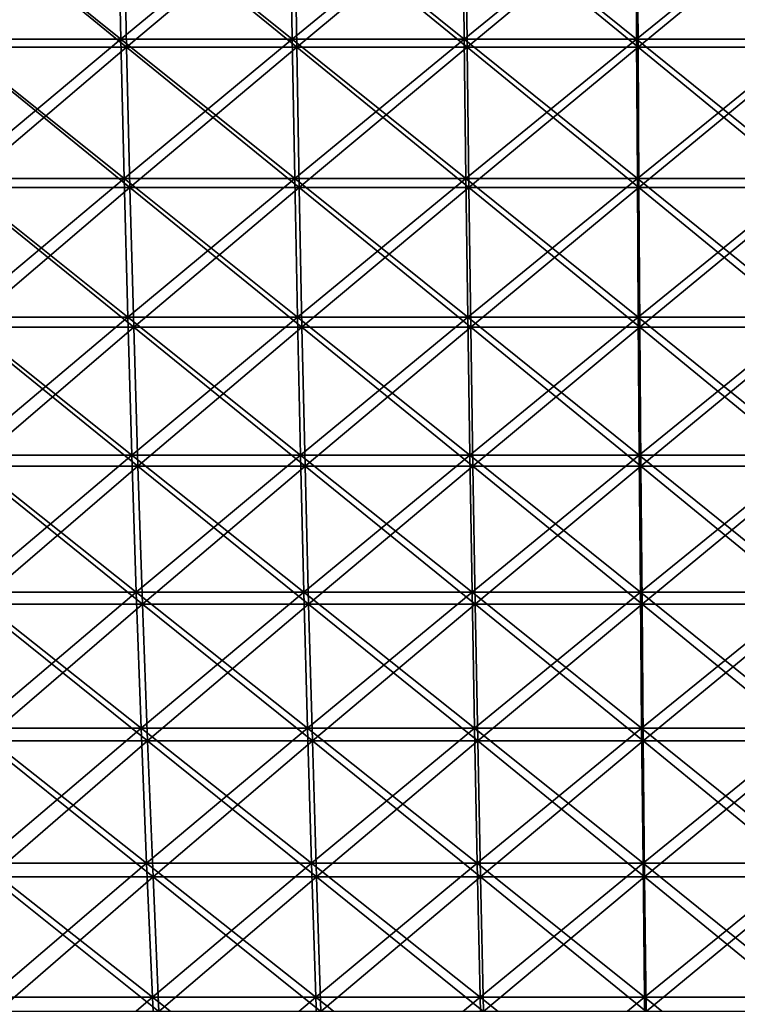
# Model space of a CAD drawing. Header units: millimetres. Extents: x -250 to 250, y 3898 to 4150.
# Tile 501 of 558: x -35 to -3, y 4064 to 4107. Entities that reach past the tile are written whole.
import ezdxf

# ---------------------------------------------------------------- set-up
doc = ezdxf.new("R2010")
doc.units = ezdxf.units.MM
doc.header["$LTSCALE"] = 5.599365
for name, color, linetype in [('2', 7, 'CONTINUOUS'), ('3', 7, 'CONTINUOUS'), ('4', 7, 'CONTINUOUS'), ('5', 7, 'CONTINUOUS')]:
    doc.layers.add(name, color=color, linetype=linetype)

msp = doc.modelspace()

# ---------------------------------------------------------------- linework, layer by layer
at = {"layer": '2', "color": 251, "linetype": 'Continuous', "true_color": 0x504f50}
for points in [[(-30.379, 4112.734, -245.333), (-37.765, 4106.581, -243.287), (-37.919, 4112.734, -244.281), (-30.379, 4112.734, -245.333)], [(-30.255, 4106.581, -244.335), (-37.765, 4106.581, -243.287), (-30.379, 4112.734, -245.333), (-30.255, 4106.581, -244.335)], [(-22.809, 4112.734, -246.152), (-30.255, 4106.581, -244.335), (-30.379, 4112.734, -245.333), (-22.809, 4112.734, -246.152)], [(-22.717, 4106.581, -245.15), (-30.255, 4106.581, -244.335), (-22.809, 4112.734, -246.152), (-22.717, 4106.581, -245.15)], [(-15.218, 4112.734, -246.738), (-22.717, 4106.581, -245.15), (-22.809, 4112.734, -246.152), (-15.218, 4112.734, -246.738)], [(-15.156, 4106.581, -245.734), (-22.717, 4106.581, -245.15), (-15.218, 4112.734, -246.738), (-15.156, 4106.581, -245.734)], [(-7.613, 4112.734, -247.09), (-15.156, 4106.581, -245.734), (-15.218, 4112.734, -246.738), (-7.613, 4112.734, -247.09)], [(-7.582, 4106.581, -246.084), (-15.156, 4106.581, -245.734), (-7.613, 4112.734, -247.09), (-7.582, 4106.581, -246.084)], [(0, 4112.734, -247.207), (-7.582, 4106.581, -246.084), (-7.613, 4112.734, -247.09), (0, 4112.734, -247.207)], [(0, 4106.581, -246.201), (-7.582, 4106.581, -246.084), (0, 4112.734, -247.207), (0, 4106.581, -246.201)], [(-30.255, 4106.581, -244.335), (-37.587, 4100.455, -242.141), (-37.765, 4106.581, -243.287), (-30.255, 4106.581, -244.335)], [(-30.113, 4100.455, -243.184), (-37.587, 4100.455, -242.141), (-30.255, 4106.581, -244.335), (-30.113, 4100.455, -243.184)], [(-22.717, 4106.581, -245.15), (-30.113, 4100.455, -243.184), (-30.255, 4106.581, -244.335), (-22.717, 4106.581, -245.15)], [(-22.61, 4100.455, -243.996), (-30.113, 4100.455, -243.184), (-22.717, 4106.581, -245.15), (-22.61, 4100.455, -243.996)], [(-15.156, 4106.581, -245.734), (-22.61, 4100.455, -243.996), (-22.717, 4106.581, -245.15), (-15.156, 4106.581, -245.734)], [(-15.085, 4100.455, -244.577), (-22.61, 4100.455, -243.996), (-15.156, 4106.581, -245.734), (-15.085, 4100.455, -244.577)], [(-7.582, 4106.581, -246.084), (-15.085, 4100.455, -244.577), (-15.156, 4106.581, -245.734), (-7.582, 4106.581, -246.084)], [(-7.546, 4100.455, -244.925), (-15.085, 4100.455, -244.577), (-7.582, 4106.581, -246.084), (-7.546, 4100.455, -244.925)], [(0, 4106.581, -246.201), (-7.546, 4100.455, -244.925), (-7.582, 4106.581, -246.084), (0, 4106.581, -246.201)], [(0, 4100.455, -245.041), (-7.546, 4100.455, -244.925), (0, 4106.581, -246.201), (0, 4100.455, -245.041)], [(-30.113, 4100.455, -243.184), (-37.386, 4094.359, -240.845), (-37.587, 4100.455, -242.141), (-30.113, 4100.455, -243.184)], [(-29.952, 4094.359, -241.882), (-37.386, 4094.359, -240.845), (-30.113, 4100.455, -243.184), (-29.952, 4094.359, -241.882)], [(-22.61, 4100.455, -243.996), (-29.952, 4094.359, -241.882), (-30.113, 4100.455, -243.184), (-22.61, 4100.455, -243.996)], [(-22.489, 4094.359, -242.69), (-29.952, 4094.359, -241.882), (-22.61, 4100.455, -243.996), (-22.489, 4094.359, -242.69)], [(-15.085, 4100.455, -244.577), (-22.489, 4094.359, -242.69), (-22.61, 4100.455, -243.996), (-15.085, 4100.455, -244.577)], [(-15.004, 4094.359, -243.267), (-22.489, 4094.359, -242.69), (-15.085, 4100.455, -244.577), (-15.004, 4094.359, -243.267)], [(-7.546, 4100.455, -244.925), (-15.004, 4094.359, -243.267), (-15.085, 4100.455, -244.577), (-7.546, 4100.455, -244.925)], [(-7.506, 4094.359, -243.614), (-15.004, 4094.359, -243.267), (-7.546, 4100.455, -244.925), (-7.506, 4094.359, -243.614)], [(0, 4100.455, -245.041), (-7.506, 4094.359, -243.614), (-7.546, 4100.455, -244.925), (0, 4100.455, -245.041)], [(0, 4094.359, -243.73), (-7.506, 4094.359, -243.614), (0, 4100.455, -245.041), (0, 4094.359, -243.73)], [(-29.952, 4094.359, -241.882), (-37.162, 4088.298, -239.399), (-37.386, 4094.359, -240.845), (-29.952, 4094.359, -241.882)], [(-29.772, 4088.298, -240.43), (-37.162, 4088.298, -239.399), (-29.952, 4094.359, -241.882), (-29.772, 4088.298, -240.43)], [(-22.489, 4094.359, -242.69), (-29.772, 4088.298, -240.43), (-29.952, 4094.359, -241.882), (-22.489, 4094.359, -242.69)], [(-22.353, 4088.298, -241.233), (-29.772, 4088.298, -240.43), (-22.489, 4094.359, -242.69), (-22.353, 4088.298, -241.233)], [(-15.004, 4094.359, -243.267), (-22.353, 4088.298, -241.233), (-22.489, 4094.359, -242.69), (-15.004, 4094.359, -243.267)], [(-14.914, 4088.298, -241.807), (-22.353, 4088.298, -241.233), (-15.004, 4094.359, -243.267), (-14.914, 4088.298, -241.807)], [(-7.506, 4094.359, -243.614), (-14.914, 4088.298, -241.807), (-15.004, 4094.359, -243.267), (-7.506, 4094.359, -243.614)], [(-7.461, 4088.298, -242.151), (-14.914, 4088.298, -241.807), (-7.506, 4094.359, -243.614), (-7.461, 4088.298, -242.151)], [(0, 4094.359, -243.73), (-7.461, 4088.298, -242.151), (-7.506, 4094.359, -243.614), (0, 4094.359, -243.73)], [(0, 4088.298, -242.266), (-7.461, 4088.298, -242.151), (0, 4094.359, -243.73), (0, 4088.298, -242.266)], [(-29.772, 4088.298, -240.43), (-36.914, 4082.276, -237.804), (-37.162, 4088.298, -239.399), (-29.772, 4088.298, -240.43)], [(-29.573, 4082.276, -238.828), (-36.914, 4082.276, -237.804), (-29.772, 4088.298, -240.43), (-29.573, 4082.276, -238.828)], [(-22.353, 4088.298, -241.233), (-29.573, 4082.276, -238.828), (-29.772, 4088.298, -240.43), (-22.353, 4088.298, -241.233)], [(-22.205, 4082.276, -239.625), (-29.573, 4082.276, -238.828), (-22.353, 4088.298, -241.233), (-22.205, 4082.276, -239.625)], [(-14.914, 4088.298, -241.807), (-22.205, 4082.276, -239.625), (-22.353, 4088.298, -241.233), (-14.914, 4088.298, -241.807)], [(-14.815, 4082.276, -240.196), (-22.205, 4082.276, -239.625), (-14.914, 4088.298, -241.807), (-14.815, 4082.276, -240.196)], [(-7.461, 4088.298, -242.151), (-14.815, 4082.276, -240.196), (-14.914, 4088.298, -241.807), (-7.461, 4088.298, -242.151)], [(-7.411, 4082.276, -240.538), (-14.815, 4082.276, -240.196), (-7.461, 4088.298, -242.151), (-7.411, 4082.276, -240.538)], [(0, 4088.298, -242.266), (-7.411, 4082.276, -240.538), (-7.461, 4088.298, -242.151), (0, 4088.298, -242.266)], [(0, 4082.276, -240.652), (-7.411, 4082.276, -240.538), (0, 4088.298, -242.266), (0, 4082.276, -240.652)], [(-29.573, 4082.276, -238.828), (-36.643, 4076.295, -236.061), (-36.914, 4082.276, -237.804), (-29.573, 4082.276, -238.828)], [(-29.357, 4076.295, -237.078), (-36.643, 4076.295, -236.061), (-29.573, 4082.276, -238.828), (-29.357, 4076.295, -237.078)], [(-22.205, 4082.276, -239.625), (-29.357, 4076.295, -237.078), (-29.573, 4082.276, -238.828), (-22.205, 4082.276, -239.625)], [(-22.042, 4076.295, -237.869), (-29.357, 4076.295, -237.078), (-22.205, 4082.276, -239.625), (-22.042, 4076.295, -237.869)], [(-14.815, 4082.276, -240.196), (-22.042, 4076.295, -237.869), (-22.205, 4082.276, -239.625), (-14.815, 4082.276, -240.196)], [(-14.706, 4076.295, -238.435), (-22.042, 4076.295, -237.869), (-14.815, 4082.276, -240.196), (-14.706, 4076.295, -238.435)], [(-7.411, 4082.276, -240.538), (-14.706, 4076.295, -238.435), (-14.815, 4082.276, -240.196), (-7.411, 4082.276, -240.538)], [(-7.357, 4076.295, -238.775), (-14.706, 4076.295, -238.435), (-7.411, 4082.276, -240.538), (-7.357, 4076.295, -238.775)], [(0, 4082.276, -240.652), (-7.357, 4076.295, -238.775), (-7.411, 4082.276, -240.538), (0, 4082.276, -240.652)], [(0, 4076.295, -238.888), (-7.357, 4076.295, -238.775), (0, 4082.276, -240.652), (0, 4076.295, -238.888)], [(-29.357, 4076.295, -237.078), (-36.35, 4070.361, -234.171), (-36.643, 4076.295, -236.061), (-29.357, 4076.295, -237.078)], [(-29.122, 4070.361, -235.18), (-36.35, 4070.361, -234.171), (-29.357, 4076.295, -237.078), (-29.122, 4070.361, -235.18)], [(-22.042, 4076.295, -237.869), (-29.122, 4070.361, -235.18), (-29.357, 4076.295, -237.078), (-22.042, 4076.295, -237.869)], [(-21.865, 4070.361, -235.965), (-29.122, 4070.361, -235.18), (-22.042, 4076.295, -237.869), (-21.865, 4070.361, -235.965)], [(-14.706, 4076.295, -238.435), (-21.865, 4070.361, -235.965), (-22.042, 4076.295, -237.869), (-14.706, 4076.295, -238.435)], [(-14.588, 4070.361, -236.526), (-21.865, 4070.361, -235.965), (-14.706, 4076.295, -238.435), (-14.588, 4070.361, -236.526)], [(-7.357, 4076.295, -238.775), (-14.588, 4070.361, -236.526), (-14.706, 4076.295, -238.435), (-7.357, 4076.295, -238.775)], [(-7.298, 4070.361, -236.863), (-14.588, 4070.361, -236.526), (-7.357, 4076.295, -238.775), (-7.298, 4070.361, -236.863)], [(0, 4076.295, -238.888), (-7.298, 4070.361, -236.863), (-7.357, 4076.295, -238.775), (0, 4076.295, -238.888)], [(0, 4070.361, -236.976), (-7.298, 4070.361, -236.863), (0, 4076.295, -238.888), (0, 4070.361, -236.976)], [(-29.122, 4070.361, -235.18), (-36.034, 4064.476, -232.136), (-36.35, 4070.361, -234.171), (-29.122, 4070.361, -235.18)], [(-28.868, 4064.476, -233.136), (-36.034, 4064.476, -232.136), (-29.122, 4070.361, -235.18), (-28.868, 4064.476, -233.136)], [(-21.865, 4070.361, -235.965), (-28.868, 4064.476, -233.136), (-29.122, 4070.361, -235.18), (-21.865, 4070.361, -235.965)], [(-21.675, 4064.476, -233.914), (-28.868, 4064.476, -233.136), (-21.865, 4070.361, -235.965), (-21.675, 4064.476, -233.914)], [(-14.588, 4070.361, -236.526), (-21.675, 4064.476, -233.914), (-21.865, 4070.361, -235.965), (-14.588, 4070.361, -236.526)], [(-14.462, 4064.476, -234.471), (-21.675, 4064.476, -233.914), (-14.588, 4070.361, -236.526), (-14.462, 4064.476, -234.471)], [(-7.298, 4070.361, -236.863), (-14.462, 4064.476, -234.471), (-14.588, 4070.361, -236.526), (-7.298, 4070.361, -236.863)], [(-7.234, 4064.476, -234.805), (-14.462, 4064.476, -234.471), (-7.298, 4070.361, -236.863), (-7.234, 4064.476, -234.805)], [(0, 4070.361, -236.976), (-7.234, 4064.476, -234.805), (-7.298, 4070.361, -236.863), (0, 4070.361, -236.976)], [(0, 4064.476, -234.916), (-7.234, 4064.476, -234.805), (0, 4070.361, -236.976), (0, 4064.476, -234.916)], [(-28.868, 4064.476, -233.136), (-35.696, 4058.644, -229.956), (-36.034, 4064.476, -232.136), (-28.868, 4064.476, -233.136)], [(-28.597, 4058.644, -230.946), (-35.696, 4058.644, -229.956), (-28.868, 4064.476, -233.136), (-28.597, 4058.644, -230.946)], [(-21.675, 4064.476, -233.914), (-28.597, 4058.644, -230.946), (-28.868, 4064.476, -233.136), (-21.675, 4064.476, -233.914)], [(-21.472, 4058.644, -231.718), (-28.597, 4058.644, -230.946), (-21.675, 4064.476, -233.914), (-21.472, 4058.644, -231.718)], [(-14.462, 4064.476, -234.471), (-21.472, 4058.644, -231.718), (-21.675, 4064.476, -233.914), (-14.462, 4064.476, -234.471)], [(-14.326, 4058.644, -232.269), (-21.472, 4058.644, -231.718), (-14.462, 4064.476, -234.471), (-14.326, 4058.644, -232.269)], [(-7.234, 4064.476, -234.805), (-14.326, 4058.644, -232.269), (-14.462, 4064.476, -234.471), (-7.234, 4064.476, -234.805)], [(-7.166, 4058.644, -232.6), (-14.326, 4058.644, -232.269), (-7.234, 4064.476, -234.805), (-7.166, 4058.644, -232.6)], [(0, 4064.476, -234.916), (-7.166, 4058.644, -232.6), (-7.234, 4064.476, -234.805), (0, 4064.476, -234.916)], [(0, 4058.644, -232.71), (-7.166, 4058.644, -232.6), (0, 4064.476, -234.916), (0, 4058.644, -232.71)]]:
    msp.add_3dface(points, dxfattribs=at)
at = {"layer": '3', "color": 251, "linetype": 'Continuous', "true_color": 0x504f50}
for points in [[(-37.765, 4106.581, 243.287), (-30.255, 4106.581, 244.335), (-37.919, 4112.734, 244.281), (-37.765, 4106.581, 243.287)], [(-37.919, 4112.734, 244.281), (-30.255, 4106.581, 244.335), (-30.379, 4112.734, 245.333), (-37.919, 4112.734, 244.281)], [(-30.255, 4106.581, 244.335), (-22.717, 4106.581, 245.15), (-30.379, 4112.734, 245.333), (-30.255, 4106.581, 244.335)], [(-30.379, 4112.734, 245.333), (-22.717, 4106.581, 245.15), (-22.809, 4112.734, 246.152), (-30.379, 4112.734, 245.333)], [(-22.717, 4106.581, 245.15), (-15.156, 4106.581, 245.734), (-22.809, 4112.734, 246.152), (-22.717, 4106.581, 245.15)], [(-22.809, 4112.734, 246.152), (-15.156, 4106.581, 245.734), (-15.218, 4112.734, 246.738), (-22.809, 4112.734, 246.152)], [(-15.156, 4106.581, 245.734), (-7.582, 4106.581, 246.084), (-15.218, 4112.734, 246.738), (-15.156, 4106.581, 245.734)], [(-15.218, 4112.734, 246.738), (-7.582, 4106.581, 246.084), (-7.613, 4112.734, 247.09), (-15.218, 4112.734, 246.738)], [(-7.582, 4106.581, 246.084), (0, 4106.581, 246.201), (-7.613, 4112.734, 247.09), (-7.582, 4106.581, 246.084)], [(-7.613, 4112.734, 247.09), (0, 4106.581, 246.201), (0, 4112.734, 247.207), (-7.613, 4112.734, 247.09)], [(-37.587, 4100.455, 242.141), (-30.113, 4100.455, 243.184), (-37.765, 4106.581, 243.287), (-37.587, 4100.455, 242.141)], [(-37.765, 4106.581, 243.287), (-30.113, 4100.455, 243.184), (-30.255, 4106.581, 244.335), (-37.765, 4106.581, 243.287)], [(-30.113, 4100.455, 243.184), (-22.61, 4100.455, 243.996), (-30.255, 4106.581, 244.335), (-30.113, 4100.455, 243.184)], [(-30.255, 4106.581, 244.335), (-22.61, 4100.455, 243.996), (-22.717, 4106.581, 245.15), (-30.255, 4106.581, 244.335)], [(-22.61, 4100.455, 243.996), (-15.085, 4100.455, 244.577), (-22.717, 4106.581, 245.15), (-22.61, 4100.455, 243.996)], [(-22.717, 4106.581, 245.15), (-15.085, 4100.455, 244.577), (-15.156, 4106.581, 245.734), (-22.717, 4106.581, 245.15)], [(-15.085, 4100.455, 244.577), (-7.546, 4100.455, 244.925), (-15.156, 4106.581, 245.734), (-15.085, 4100.455, 244.577)], [(-15.156, 4106.581, 245.734), (-7.546, 4100.455, 244.925), (-7.582, 4106.581, 246.084), (-15.156, 4106.581, 245.734)], [(-7.546, 4100.455, 244.925), (0, 4100.455, 245.041), (-7.582, 4106.581, 246.084), (-7.546, 4100.455, 244.925)], [(-7.582, 4106.581, 246.084), (0, 4100.455, 245.041), (0, 4106.581, 246.201), (-7.582, 4106.581, 246.084)], [(-37.386, 4094.359, 240.845), (-29.952, 4094.359, 241.882), (-37.587, 4100.455, 242.141), (-37.386, 4094.359, 240.845)], [(-37.587, 4100.455, 242.141), (-29.952, 4094.359, 241.882), (-30.113, 4100.455, 243.184), (-37.587, 4100.455, 242.141)], [(-29.952, 4094.359, 241.882), (-22.489, 4094.359, 242.69), (-30.113, 4100.455, 243.184), (-29.952, 4094.359, 241.882)], [(-30.113, 4100.455, 243.184), (-22.489, 4094.359, 242.69), (-22.61, 4100.455, 243.996), (-30.113, 4100.455, 243.184)], [(-22.489, 4094.359, 242.69), (-15.004, 4094.359, 243.267), (-22.61, 4100.455, 243.996), (-22.489, 4094.359, 242.69)], [(-22.61, 4100.455, 243.996), (-15.004, 4094.359, 243.267), (-15.085, 4100.455, 244.577), (-22.61, 4100.455, 243.996)], [(-15.004, 4094.359, 243.267), (-7.506, 4094.359, 243.614), (-15.085, 4100.455, 244.577), (-15.004, 4094.359, 243.267)], [(-15.085, 4100.455, 244.577), (-7.506, 4094.359, 243.614), (-7.546, 4100.455, 244.925), (-15.085, 4100.455, 244.577)], [(-7.506, 4094.359, 243.614), (0, 4094.359, 243.73), (-7.546, 4100.455, 244.925), (-7.506, 4094.359, 243.614)], [(-7.546, 4100.455, 244.925), (0, 4094.359, 243.73), (0, 4100.455, 245.041), (-7.546, 4100.455, 244.925)], [(-37.162, 4088.298, 239.399), (-29.772, 4088.298, 240.43), (-37.386, 4094.359, 240.845), (-37.162, 4088.298, 239.399)], [(-37.386, 4094.359, 240.845), (-29.772, 4088.298, 240.43), (-29.952, 4094.359, 241.882), (-37.386, 4094.359, 240.845)], [(-29.772, 4088.298, 240.43), (-22.353, 4088.298, 241.233), (-29.952, 4094.359, 241.882), (-29.772, 4088.298, 240.43)], [(-29.952, 4094.359, 241.882), (-22.353, 4088.298, 241.233), (-22.489, 4094.359, 242.69), (-29.952, 4094.359, 241.882)], [(-22.353, 4088.298, 241.233), (-14.914, 4088.298, 241.807), (-22.489, 4094.359, 242.69), (-22.353, 4088.298, 241.233)], [(-22.489, 4094.359, 242.69), (-14.914, 4088.298, 241.807), (-15.004, 4094.359, 243.267), (-22.489, 4094.359, 242.69)], [(-14.914, 4088.298, 241.807), (-7.461, 4088.298, 242.151), (-15.004, 4094.359, 243.267), (-14.914, 4088.298, 241.807)], [(-15.004, 4094.359, 243.267), (-7.461, 4088.298, 242.151), (-7.506, 4094.359, 243.614), (-15.004, 4094.359, 243.267)], [(-7.461, 4088.298, 242.151), (0, 4088.298, 242.266), (-7.506, 4094.359, 243.614), (-7.461, 4088.298, 242.151)], [(-7.506, 4094.359, 243.614), (0, 4088.298, 242.266), (0, 4094.359, 243.73), (-7.506, 4094.359, 243.614)], [(-36.914, 4082.276, 237.804), (-29.573, 4082.276, 238.828), (-37.162, 4088.298, 239.399), (-36.914, 4082.276, 237.804)], [(-37.162, 4088.298, 239.399), (-29.573, 4082.276, 238.828), (-29.772, 4088.298, 240.43), (-37.162, 4088.298, 239.399)], [(-29.573, 4082.276, 238.828), (-22.205, 4082.276, 239.625), (-29.772, 4088.298, 240.43), (-29.573, 4082.276, 238.828)], [(-29.772, 4088.298, 240.43), (-22.205, 4082.276, 239.625), (-22.353, 4088.298, 241.233), (-29.772, 4088.298, 240.43)], [(-22.205, 4082.276, 239.625), (-14.815, 4082.276, 240.196), (-22.353, 4088.298, 241.233), (-22.205, 4082.276, 239.625)], [(-22.353, 4088.298, 241.233), (-14.815, 4082.276, 240.196), (-14.914, 4088.298, 241.807), (-22.353, 4088.298, 241.233)], [(-14.815, 4082.276, 240.196), (-7.411, 4082.276, 240.538), (-14.914, 4088.298, 241.807), (-14.815, 4082.276, 240.196)], [(-14.914, 4088.298, 241.807), (-7.411, 4082.276, 240.538), (-7.461, 4088.298, 242.151), (-14.914, 4088.298, 241.807)], [(-7.411, 4082.276, 240.538), (0, 4082.276, 240.652), (-7.461, 4088.298, 242.151), (-7.411, 4082.276, 240.538)], [(-7.461, 4088.298, 242.151), (0, 4082.276, 240.652), (0, 4088.298, 242.266), (-7.461, 4088.298, 242.151)], [(-36.643, 4076.295, 236.061), (-29.357, 4076.295, 237.078), (-36.914, 4082.276, 237.804), (-36.643, 4076.295, 236.061)], [(-36.914, 4082.276, 237.804), (-29.357, 4076.295, 237.078), (-29.573, 4082.276, 238.828), (-36.914, 4082.276, 237.804)], [(-29.357, 4076.295, 237.078), (-22.042, 4076.295, 237.869), (-29.573, 4082.276, 238.828), (-29.357, 4076.295, 237.078)], [(-29.573, 4082.276, 238.828), (-22.042, 4076.295, 237.869), (-22.205, 4082.276, 239.625), (-29.573, 4082.276, 238.828)], [(-22.042, 4076.295, 237.869), (-14.706, 4076.295, 238.435), (-22.205, 4082.276, 239.625), (-22.042, 4076.295, 237.869)], [(-22.205, 4082.276, 239.625), (-14.706, 4076.295, 238.435), (-14.815, 4082.276, 240.196), (-22.205, 4082.276, 239.625)], [(-14.706, 4076.295, 238.435), (-7.357, 4076.295, 238.775), (-14.815, 4082.276, 240.196), (-14.706, 4076.295, 238.435)], [(-14.815, 4082.276, 240.196), (-7.357, 4076.295, 238.775), (-7.411, 4082.276, 240.538), (-14.815, 4082.276, 240.196)], [(-7.357, 4076.295, 238.775), (0, 4076.295, 238.888), (-7.411, 4082.276, 240.538), (-7.357, 4076.295, 238.775)], [(-7.411, 4082.276, 240.538), (0, 4076.295, 238.888), (0, 4082.276, 240.652), (-7.411, 4082.276, 240.538)], [(-36.35, 4070.361, 234.171), (-29.122, 4070.361, 235.18), (-36.643, 4076.295, 236.061), (-36.35, 4070.361, 234.171)], [(-36.643, 4076.295, 236.061), (-29.122, 4070.361, 235.18), (-29.357, 4076.295, 237.078), (-36.643, 4076.295, 236.061)], [(-29.122, 4070.361, 235.18), (-21.865, 4070.361, 235.965), (-29.357, 4076.295, 237.078), (-29.122, 4070.361, 235.18)], [(-29.357, 4076.295, 237.078), (-21.865, 4070.361, 235.965), (-22.042, 4076.295, 237.869), (-29.357, 4076.295, 237.078)], [(-21.865, 4070.361, 235.965), (-14.588, 4070.361, 236.526), (-22.042, 4076.295, 237.869), (-21.865, 4070.361, 235.965)], [(-22.042, 4076.295, 237.869), (-14.588, 4070.361, 236.526), (-14.706, 4076.295, 238.435), (-22.042, 4076.295, 237.869)], [(-14.588, 4070.361, 236.526), (-7.298, 4070.361, 236.863), (-14.706, 4076.295, 238.435), (-14.588, 4070.361, 236.526)], [(-14.706, 4076.295, 238.435), (-7.298, 4070.361, 236.863), (-7.357, 4076.295, 238.775), (-14.706, 4076.295, 238.435)], [(-7.298, 4070.361, 236.863), (0, 4070.361, 236.976), (-7.357, 4076.295, 238.775), (-7.298, 4070.361, 236.863)], [(-7.357, 4076.295, 238.775), (0, 4070.361, 236.976), (0, 4076.295, 238.888), (-7.357, 4076.295, 238.775)], [(-36.034, 4064.476, 232.136), (-28.868, 4064.476, 233.136), (-36.35, 4070.361, 234.171), (-36.034, 4064.476, 232.136)], [(-36.35, 4070.361, 234.171), (-28.868, 4064.476, 233.136), (-29.122, 4070.361, 235.18), (-36.35, 4070.361, 234.171)], [(-28.868, 4064.476, 233.136), (-21.675, 4064.476, 233.914), (-29.122, 4070.361, 235.18), (-28.868, 4064.476, 233.136)], [(-29.122, 4070.361, 235.18), (-21.675, 4064.476, 233.914), (-21.865, 4070.361, 235.965), (-29.122, 4070.361, 235.18)], [(-21.675, 4064.476, 233.914), (-14.462, 4064.476, 234.471), (-21.865, 4070.361, 235.965), (-21.675, 4064.476, 233.914)], [(-21.865, 4070.361, 235.965), (-14.462, 4064.476, 234.471), (-14.588, 4070.361, 236.526), (-21.865, 4070.361, 235.965)], [(-14.462, 4064.476, 234.471), (-7.234, 4064.476, 234.805), (-14.588, 4070.361, 236.526), (-14.462, 4064.476, 234.471)], [(-14.588, 4070.361, 236.526), (-7.234, 4064.476, 234.805), (-7.298, 4070.361, 236.863), (-14.588, 4070.361, 236.526)], [(-7.234, 4064.476, 234.805), (0, 4064.476, 234.916), (-7.298, 4070.361, 236.863), (-7.234, 4064.476, 234.805)], [(-7.298, 4070.361, 236.863), (0, 4064.476, 234.916), (0, 4070.361, 236.976), (-7.298, 4070.361, 236.863)], [(-35.696, 4058.644, 229.956), (-28.597, 4058.644, 230.946), (-36.034, 4064.476, 232.136), (-35.696, 4058.644, 229.956)], [(-36.034, 4064.476, 232.136), (-28.597, 4058.644, 230.946), (-28.868, 4064.476, 233.136), (-36.034, 4064.476, 232.136)], [(-28.597, 4058.644, 230.946), (-21.472, 4058.644, 231.718), (-28.868, 4064.476, 233.136), (-28.597, 4058.644, 230.946)], [(-28.868, 4064.476, 233.136), (-21.472, 4058.644, 231.718), (-21.675, 4064.476, 233.914), (-28.868, 4064.476, 233.136)], [(-21.472, 4058.644, 231.718), (-14.326, 4058.644, 232.269), (-21.675, 4064.476, 233.914), (-21.472, 4058.644, 231.718)], [(-21.675, 4064.476, 233.914), (-14.326, 4058.644, 232.269), (-14.462, 4064.476, 234.471), (-21.675, 4064.476, 233.914)], [(-14.326, 4058.644, 232.269), (-7.166, 4058.644, 232.6), (-14.462, 4064.476, 234.471), (-14.326, 4058.644, 232.269)], [(-14.462, 4064.476, 234.471), (-7.166, 4058.644, 232.6), (-7.234, 4064.476, 234.805), (-14.462, 4064.476, 234.471)], [(-7.166, 4058.644, 232.6), (0, 4058.644, 232.71), (-7.234, 4064.476, 234.805), (-7.166, 4058.644, 232.6)], [(-7.234, 4064.476, 234.805), (0, 4058.644, 232.71), (0, 4064.476, 234.916), (-7.234, 4064.476, 234.805)]]:
    msp.add_3dface(points, dxfattribs=at)
at = {"layer": '4', "color": 155, "linetype": 'Continuous', "true_color": 0x4a708c}
for points in [[(-30.125, 4112.436, 243.281), (-37.444, 4106.235, 241.219), (-37.602, 4112.436, 242.238), (-30.125, 4112.436, 243.281)], [(-29.998, 4106.235, 242.258), (-37.444, 4106.235, 241.219), (-30.125, 4112.436, 243.281), (-29.998, 4106.235, 242.258)], [(-22.619, 4112.436, 244.093), (-29.998, 4106.235, 242.258), (-30.125, 4112.436, 243.281), (-22.619, 4112.436, 244.093)], [(-22.523, 4106.235, 243.067), (-29.998, 4106.235, 242.258), (-22.619, 4112.436, 244.093), (-22.523, 4106.235, 243.067)], [(-15.091, 4112.436, 244.674), (-22.523, 4106.235, 243.067), (-22.619, 4112.436, 244.093), (-15.091, 4112.436, 244.674)], [(-15.028, 4106.235, 243.645), (-22.523, 4106.235, 243.067), (-15.091, 4112.436, 244.674), (-15.028, 4106.235, 243.645)], [(-7.549, 4112.436, 245.022), (-15.028, 4106.235, 243.645), (-15.091, 4112.436, 244.674), (-7.549, 4112.436, 245.022)], [(-7.517, 4106.235, 243.992), (-15.028, 4106.235, 243.645), (-7.549, 4112.436, 245.022), (-7.517, 4106.235, 243.992)], [(0, 4112.436, 245.139), (-7.517, 4106.235, 243.992), (-7.549, 4112.436, 245.022), (0, 4112.436, 245.139)], [(0, 4106.235, 244.108), (-7.517, 4106.235, 243.992), (0, 4112.436, 245.139), (0, 4106.235, 244.108)], [(-29.998, 4106.235, 242.258), (-37.262, 4100.063, 240.045), (-37.444, 4106.235, 241.219), (-29.998, 4106.235, 242.258)], [(-29.852, 4100.063, 241.079), (-37.262, 4100.063, 240.045), (-29.998, 4106.235, 242.258), (-29.852, 4100.063, 241.079)], [(-22.523, 4106.235, 243.067), (-29.852, 4100.063, 241.079), (-29.998, 4106.235, 242.258), (-22.523, 4106.235, 243.067)], [(-22.414, 4100.063, 241.884), (-29.852, 4100.063, 241.079), (-22.523, 4106.235, 243.067), (-22.414, 4100.063, 241.884)], [(-15.028, 4106.235, 243.645), (-22.414, 4100.063, 241.884), (-22.523, 4106.235, 243.067), (-15.028, 4106.235, 243.645)], [(-14.954, 4100.063, 242.46), (-22.414, 4100.063, 241.884), (-15.028, 4106.235, 243.645), (-14.954, 4100.063, 242.46)], [(-7.517, 4106.235, 243.992), (-14.954, 4100.063, 242.46), (-15.028, 4106.235, 243.645), (-7.517, 4106.235, 243.992)], [(-7.481, 4100.063, 242.805), (-14.954, 4100.063, 242.46), (-7.517, 4106.235, 243.992), (-7.481, 4100.063, 242.805)], [(0, 4106.235, 244.108), (-7.481, 4100.063, 242.805), (-7.517, 4106.235, 243.992), (0, 4106.235, 244.108)], [(0, 4100.063, 242.92), (-7.481, 4100.063, 242.805), (0, 4106.235, 244.108), (0, 4100.063, 242.92)], [(-29.852, 4100.063, 241.079), (-37.056, 4093.922, 238.718), (-37.262, 4100.063, 240.045), (-29.852, 4100.063, 241.079)], [(-29.687, 4093.922, 239.746), (-37.056, 4093.922, 238.718), (-29.852, 4100.063, 241.079), (-29.687, 4093.922, 239.746)], [(-22.414, 4100.063, 241.884), (-29.687, 4093.922, 239.746), (-29.852, 4100.063, 241.079), (-22.414, 4100.063, 241.884)], [(-22.29, 4093.922, 240.546), (-29.687, 4093.922, 239.746), (-22.414, 4100.063, 241.884), (-22.29, 4093.922, 240.546)], [(-14.954, 4100.063, 242.46), (-22.29, 4093.922, 240.546), (-22.414, 4100.063, 241.884), (-14.954, 4100.063, 242.46)], [(-14.872, 4093.922, 241.119), (-22.29, 4093.922, 240.546), (-14.954, 4100.063, 242.46), (-14.872, 4093.922, 241.119)], [(-7.481, 4100.063, 242.805), (-14.872, 4093.922, 241.119), (-14.954, 4100.063, 242.46), (-7.481, 4100.063, 242.805)], [(-7.439, 4093.922, 241.462), (-14.872, 4093.922, 241.119), (-7.481, 4100.063, 242.805), (-7.439, 4093.922, 241.462)], [(0, 4100.063, 242.92), (-7.439, 4093.922, 241.462), (-7.481, 4100.063, 242.805), (0, 4100.063, 242.92)], [(0, 4093.922, 241.577), (-7.439, 4093.922, 241.462), (0, 4100.063, 242.92), (0, 4093.922, 241.577)], [(-29.687, 4093.922, 239.746), (-36.826, 4087.818, 237.237), (-37.056, 4093.922, 238.718), (-29.687, 4093.922, 239.746)], [(-29.503, 4087.818, 238.258), (-36.826, 4087.818, 237.237), (-29.687, 4093.922, 239.746), (-29.503, 4087.818, 238.258)], [(-22.29, 4093.922, 240.546), (-29.503, 4087.818, 238.258), (-29.687, 4093.922, 239.746), (-22.29, 4093.922, 240.546)], [(-22.152, 4087.818, 239.054), (-29.503, 4087.818, 238.258), (-22.29, 4093.922, 240.546), (-22.152, 4087.818, 239.054)], [(-14.872, 4093.922, 241.119), (-22.152, 4087.818, 239.054), (-22.29, 4093.922, 240.546), (-14.872, 4093.922, 241.119)], [(-14.779, 4087.818, 239.623), (-22.152, 4087.818, 239.054), (-14.872, 4093.922, 241.119), (-14.779, 4087.818, 239.623)], [(-7.439, 4093.922, 241.462), (-14.779, 4087.818, 239.623), (-14.872, 4093.922, 241.119), (-7.439, 4093.922, 241.462)], [(-7.393, 4087.818, 239.964), (-14.779, 4087.818, 239.623), (-7.439, 4093.922, 241.462), (-7.393, 4087.818, 239.964)], [(0, 4093.922, 241.577), (-7.393, 4087.818, 239.964), (-7.439, 4093.922, 241.462), (0, 4093.922, 241.577)], [(0, 4087.818, 240.078), (-7.393, 4087.818, 239.964), (0, 4093.922, 241.577), (0, 4087.818, 240.078)], [(-29.503, 4087.818, 238.258), (-36.572, 4081.754, 235.603), (-36.826, 4087.818, 237.237), (-29.503, 4087.818, 238.258)], [(-29.3, 4081.754, 236.618), (-36.572, 4081.754, 235.603), (-29.503, 4087.818, 238.258), (-29.3, 4081.754, 236.618)], [(-22.152, 4087.818, 239.054), (-29.3, 4081.754, 236.618), (-29.503, 4087.818, 238.258), (-22.152, 4087.818, 239.054)], [(-21.999, 4081.754, 237.408), (-29.3, 4081.754, 236.618), (-22.152, 4087.818, 239.054), (-21.999, 4081.754, 237.408)], [(-14.779, 4087.818, 239.623), (-21.999, 4081.754, 237.408), (-22.152, 4087.818, 239.054), (-14.779, 4087.818, 239.623)], [(-14.678, 4081.754, 237.973), (-21.999, 4081.754, 237.408), (-14.779, 4087.818, 239.623), (-14.678, 4081.754, 237.973)], [(-7.393, 4087.818, 239.964), (-14.678, 4081.754, 237.973), (-14.779, 4087.818, 239.623), (-7.393, 4087.818, 239.964)], [(-7.342, 4081.754, 238.312), (-14.678, 4081.754, 237.973), (-7.393, 4087.818, 239.964), (-7.342, 4081.754, 238.312)], [(0, 4087.818, 240.078), (-7.342, 4081.754, 238.312), (-7.393, 4087.818, 239.964), (0, 4087.818, 240.078)], [(0, 4081.754, 238.425), (-7.342, 4081.754, 238.312), (0, 4087.818, 240.078), (0, 4081.754, 238.425)], [(-29.3, 4081.754, 236.618), (-36.295, 4075.733, 233.818), (-36.572, 4081.754, 235.603), (-29.3, 4081.754, 236.618)], [(-29.078, 4075.733, 234.825), (-36.295, 4075.733, 233.818), (-29.3, 4081.754, 236.618), (-29.078, 4075.733, 234.825)], [(-21.999, 4081.754, 237.408), (-29.078, 4075.733, 234.825), (-29.3, 4081.754, 236.618), (-21.999, 4081.754, 237.408)], [(-21.832, 4075.733, 235.609), (-29.078, 4075.733, 234.825), (-21.999, 4081.754, 237.408), (-21.832, 4075.733, 235.609)], [(-14.678, 4081.754, 237.973), (-21.832, 4075.733, 235.609), (-21.999, 4081.754, 237.408), (-14.678, 4081.754, 237.973)], [(-14.566, 4075.733, 236.17), (-21.832, 4075.733, 235.609), (-14.678, 4081.754, 237.973), (-14.566, 4075.733, 236.17)], [(-7.342, 4081.754, 238.312), (-14.566, 4075.733, 236.17), (-14.678, 4081.754, 237.973), (-7.342, 4081.754, 238.312)], [(-7.287, 4075.733, 236.506), (-14.566, 4075.733, 236.17), (-7.342, 4081.754, 238.312), (-7.287, 4075.733, 236.506)], [(0, 4081.754, 238.425), (-7.287, 4075.733, 236.506), (-7.342, 4081.754, 238.312), (0, 4081.754, 238.425)], [(0, 4075.733, 236.619), (-7.287, 4075.733, 236.506), (0, 4081.754, 238.425), (0, 4075.733, 236.619)], [(-29.078, 4075.733, 234.825), (-35.995, 4069.76, 231.883), (-36.295, 4075.733, 233.818), (-29.078, 4075.733, 234.825)], [(-28.837, 4069.76, 232.882), (-35.995, 4069.76, 231.883), (-29.078, 4075.733, 234.825), (-28.837, 4069.76, 232.882)], [(-21.832, 4075.733, 235.609), (-28.837, 4069.76, 232.882), (-29.078, 4075.733, 234.825), (-21.832, 4075.733, 235.609)], [(-21.652, 4069.76, 233.659), (-28.837, 4069.76, 232.882), (-21.832, 4075.733, 235.609), (-21.652, 4069.76, 233.659)], [(-14.566, 4075.733, 236.17), (-21.652, 4069.76, 233.659), (-21.832, 4075.733, 235.609), (-14.566, 4075.733, 236.17)], [(-14.446, 4069.76, 234.215), (-21.652, 4069.76, 233.659), (-14.566, 4075.733, 236.17), (-14.446, 4069.76, 234.215)], [(-7.287, 4075.733, 236.506), (-14.446, 4069.76, 234.215), (-14.566, 4075.733, 236.17), (-7.287, 4075.733, 236.506)], [(-7.226, 4069.76, 234.549), (-14.446, 4069.76, 234.215), (-7.287, 4075.733, 236.506), (-7.226, 4069.76, 234.549)], [(0, 4075.733, 236.619), (-7.226, 4069.76, 234.549), (-7.287, 4075.733, 236.506), (0, 4075.733, 236.619)], [(0, 4069.76, 234.66), (-7.226, 4069.76, 234.549), (0, 4075.733, 236.619), (0, 4069.76, 234.66)], [(-28.837, 4069.76, 232.882), (-35.671, 4063.839, 229.799), (-35.995, 4069.76, 231.883), (-28.837, 4069.76, 232.882)], [(-28.578, 4063.839, 230.789), (-35.671, 4063.839, 229.799), (-28.837, 4069.76, 232.882), (-28.578, 4063.839, 230.789)], [(-21.652, 4069.76, 233.659), (-28.578, 4063.839, 230.789), (-28.837, 4069.76, 232.882), (-21.652, 4069.76, 233.659)], [(-21.457, 4063.839, 231.559), (-28.578, 4063.839, 230.789), (-21.652, 4069.76, 233.659), (-21.457, 4063.839, 231.559)], [(-14.446, 4069.76, 234.215), (-21.457, 4063.839, 231.559), (-21.652, 4069.76, 233.659), (-14.446, 4069.76, 234.215)], [(-14.316, 4063.839, 232.11), (-21.457, 4063.839, 231.559), (-14.446, 4069.76, 234.215), (-14.316, 4063.839, 232.11)], [(-7.226, 4069.76, 234.549), (-14.316, 4063.839, 232.11), (-14.446, 4069.76, 234.215), (-7.226, 4069.76, 234.549)], [(-7.161, 4063.839, 232.441), (-14.316, 4063.839, 232.11), (-7.226, 4069.76, 234.549), (-7.161, 4063.839, 232.441)], [(0, 4069.76, 234.66), (-7.161, 4063.839, 232.441), (-7.226, 4069.76, 234.549), (0, 4069.76, 234.66)], [(0, 4063.839, 232.552), (-7.161, 4063.839, 232.441), (0, 4069.76, 234.66), (0, 4063.839, 232.552)]]:
    msp.add_3dface(points, dxfattribs=at)
at = {"layer": '5', "color": 155, "linetype": 'Continuous', "true_color": 0x4a708c}
for points in [[(-37.444, 4106.235, -241.219), (-29.998, 4106.235, -242.258), (-37.602, 4112.436, -242.238), (-37.444, 4106.235, -241.219)], [(-37.602, 4112.436, -242.238), (-29.998, 4106.235, -242.258), (-30.125, 4112.436, -243.281), (-37.602, 4112.436, -242.238)], [(-29.998, 4106.235, -242.258), (-22.523, 4106.235, -243.067), (-30.125, 4112.436, -243.281), (-29.998, 4106.235, -242.258)], [(-30.125, 4112.436, -243.281), (-22.523, 4106.235, -243.067), (-22.619, 4112.436, -244.093), (-30.125, 4112.436, -243.281)], [(-22.523, 4106.235, -243.067), (-15.028, 4106.235, -243.645), (-22.619, 4112.436, -244.093), (-22.523, 4106.235, -243.067)], [(-22.619, 4112.436, -244.093), (-15.028, 4106.235, -243.645), (-15.091, 4112.436, -244.674), (-22.619, 4112.436, -244.093)], [(-15.028, 4106.235, -243.645), (-7.517, 4106.235, -243.992), (-15.091, 4112.436, -244.674), (-15.028, 4106.235, -243.645)], [(-15.091, 4112.436, -244.674), (-7.517, 4106.235, -243.992), (-7.549, 4112.436, -245.022), (-15.091, 4112.436, -244.674)], [(-7.517, 4106.235, -243.992), (0, 4106.235, -244.108), (-7.549, 4112.436, -245.022), (-7.517, 4106.235, -243.992)], [(-7.549, 4112.436, -245.022), (0, 4106.235, -244.108), (0, 4112.436, -245.139), (-7.549, 4112.436, -245.022)], [(-37.262, 4100.063, -240.045), (-29.852, 4100.063, -241.079), (-37.444, 4106.235, -241.219), (-37.262, 4100.063, -240.045)], [(-37.444, 4106.235, -241.219), (-29.852, 4100.063, -241.079), (-29.998, 4106.235, -242.258), (-37.444, 4106.235, -241.219)], [(-29.852, 4100.063, -241.079), (-22.414, 4100.063, -241.884), (-29.998, 4106.235, -242.258), (-29.852, 4100.063, -241.079)], [(-29.998, 4106.235, -242.258), (-22.414, 4100.063, -241.884), (-22.523, 4106.235, -243.067), (-29.998, 4106.235, -242.258)], [(-22.414, 4100.063, -241.884), (-14.954, 4100.063, -242.46), (-22.523, 4106.235, -243.067), (-22.414, 4100.063, -241.884)], [(-22.523, 4106.235, -243.067), (-14.954, 4100.063, -242.46), (-15.028, 4106.235, -243.645), (-22.523, 4106.235, -243.067)], [(-14.954, 4100.063, -242.46), (-7.481, 4100.063, -242.805), (-15.028, 4106.235, -243.645), (-14.954, 4100.063, -242.46)], [(-15.028, 4106.235, -243.645), (-7.481, 4100.063, -242.805), (-7.517, 4106.235, -243.992), (-15.028, 4106.235, -243.645)], [(-7.481, 4100.063, -242.805), (0, 4100.063, -242.92), (-7.517, 4106.235, -243.992), (-7.481, 4100.063, -242.805)], [(-7.517, 4106.235, -243.992), (0, 4100.063, -242.92), (0, 4106.235, -244.108), (-7.517, 4106.235, -243.992)], [(-37.056, 4093.922, -238.718), (-29.687, 4093.922, -239.746), (-37.262, 4100.063, -240.045), (-37.056, 4093.922, -238.718)], [(-37.262, 4100.063, -240.045), (-29.687, 4093.922, -239.746), (-29.852, 4100.063, -241.079), (-37.262, 4100.063, -240.045)], [(-29.687, 4093.922, -239.746), (-22.29, 4093.922, -240.546), (-29.852, 4100.063, -241.079), (-29.687, 4093.922, -239.746)], [(-29.852, 4100.063, -241.079), (-22.29, 4093.922, -240.546), (-22.414, 4100.063, -241.884), (-29.852, 4100.063, -241.079)], [(-22.29, 4093.922, -240.546), (-14.872, 4093.922, -241.119), (-22.414, 4100.063, -241.884), (-22.29, 4093.922, -240.546)], [(-22.414, 4100.063, -241.884), (-14.872, 4093.922, -241.119), (-14.954, 4100.063, -242.46), (-22.414, 4100.063, -241.884)], [(-14.872, 4093.922, -241.119), (-7.439, 4093.922, -241.462), (-14.954, 4100.063, -242.46), (-14.872, 4093.922, -241.119)], [(-14.954, 4100.063, -242.46), (-7.439, 4093.922, -241.462), (-7.481, 4100.063, -242.805), (-14.954, 4100.063, -242.46)], [(-7.439, 4093.922, -241.462), (0, 4093.922, -241.577), (-7.481, 4100.063, -242.805), (-7.439, 4093.922, -241.462)], [(-7.481, 4100.063, -242.805), (0, 4093.922, -241.577), (0, 4100.063, -242.92), (-7.481, 4100.063, -242.805)], [(-36.826, 4087.818, -237.237), (-29.503, 4087.818, -238.258), (-37.056, 4093.922, -238.718), (-36.826, 4087.818, -237.237)], [(-37.056, 4093.922, -238.718), (-29.503, 4087.818, -238.258), (-29.687, 4093.922, -239.746), (-37.056, 4093.922, -238.718)], [(-29.503, 4087.818, -238.258), (-22.152, 4087.818, -239.054), (-29.687, 4093.922, -239.746), (-29.503, 4087.818, -238.258)], [(-29.687, 4093.922, -239.746), (-22.152, 4087.818, -239.054), (-22.29, 4093.922, -240.546), (-29.687, 4093.922, -239.746)], [(-22.152, 4087.818, -239.054), (-14.779, 4087.818, -239.623), (-22.29, 4093.922, -240.546), (-22.152, 4087.818, -239.054)], [(-22.29, 4093.922, -240.546), (-14.779, 4087.818, -239.623), (-14.872, 4093.922, -241.119), (-22.29, 4093.922, -240.546)], [(-14.779, 4087.818, -239.623), (-7.393, 4087.818, -239.964), (-14.872, 4093.922, -241.119), (-14.779, 4087.818, -239.623)], [(-14.872, 4093.922, -241.119), (-7.393, 4087.818, -239.964), (-7.439, 4093.922, -241.462), (-14.872, 4093.922, -241.119)], [(-7.393, 4087.818, -239.964), (0, 4087.818, -240.078), (-7.439, 4093.922, -241.462), (-7.393, 4087.818, -239.964)], [(-7.439, 4093.922, -241.462), (0, 4087.818, -240.078), (0, 4093.922, -241.577), (-7.439, 4093.922, -241.462)], [(-36.572, 4081.754, -235.603), (-29.3, 4081.754, -236.618), (-36.826, 4087.818, -237.237), (-36.572, 4081.754, -235.603)], [(-36.826, 4087.818, -237.237), (-29.3, 4081.754, -236.618), (-29.503, 4087.818, -238.258), (-36.826, 4087.818, -237.237)], [(-29.3, 4081.754, -236.618), (-21.999, 4081.754, -237.408), (-29.503, 4087.818, -238.258), (-29.3, 4081.754, -236.618)], [(-29.503, 4087.818, -238.258), (-21.999, 4081.754, -237.408), (-22.152, 4087.818, -239.054), (-29.503, 4087.818, -238.258)], [(-21.999, 4081.754, -237.408), (-14.678, 4081.754, -237.973), (-22.152, 4087.818, -239.054), (-21.999, 4081.754, -237.408)], [(-22.152, 4087.818, -239.054), (-14.678, 4081.754, -237.973), (-14.779, 4087.818, -239.623), (-22.152, 4087.818, -239.054)], [(-14.678, 4081.754, -237.973), (-7.342, 4081.754, -238.312), (-14.779, 4087.818, -239.623), (-14.678, 4081.754, -237.973)], [(-14.779, 4087.818, -239.623), (-7.342, 4081.754, -238.312), (-7.393, 4087.818, -239.964), (-14.779, 4087.818, -239.623)], [(-7.342, 4081.754, -238.312), (0, 4081.754, -238.425), (-7.393, 4087.818, -239.964), (-7.342, 4081.754, -238.312)], [(-7.393, 4087.818, -239.964), (0, 4081.754, -238.425), (0, 4087.818, -240.078), (-7.393, 4087.818, -239.964)], [(-36.295, 4075.733, -233.818), (-29.078, 4075.733, -234.825), (-36.572, 4081.754, -235.603), (-36.295, 4075.733, -233.818)], [(-36.572, 4081.754, -235.603), (-29.078, 4075.733, -234.825), (-29.3, 4081.754, -236.618), (-36.572, 4081.754, -235.603)], [(-29.078, 4075.733, -234.825), (-21.832, 4075.733, -235.609), (-29.3, 4081.754, -236.618), (-29.078, 4075.733, -234.825)], [(-29.3, 4081.754, -236.618), (-21.832, 4075.733, -235.609), (-21.999, 4081.754, -237.408), (-29.3, 4081.754, -236.618)], [(-21.832, 4075.733, -235.609), (-14.566, 4075.733, -236.17), (-21.999, 4081.754, -237.408), (-21.832, 4075.733, -235.609)], [(-21.999, 4081.754, -237.408), (-14.566, 4075.733, -236.17), (-14.678, 4081.754, -237.973), (-21.999, 4081.754, -237.408)], [(-14.566, 4075.733, -236.17), (-7.287, 4075.733, -236.506), (-14.678, 4081.754, -237.973), (-14.566, 4075.733, -236.17)], [(-14.678, 4081.754, -237.973), (-7.287, 4075.733, -236.506), (-7.342, 4081.754, -238.312), (-14.678, 4081.754, -237.973)], [(-7.287, 4075.733, -236.506), (0, 4075.733, -236.619), (-7.342, 4081.754, -238.312), (-7.287, 4075.733, -236.506)], [(-7.342, 4081.754, -238.312), (0, 4075.733, -236.619), (0, 4081.754, -238.425), (-7.342, 4081.754, -238.312)], [(-35.995, 4069.76, -231.883), (-28.837, 4069.76, -232.882), (-36.295, 4075.733, -233.818), (-35.995, 4069.76, -231.883)], [(-36.295, 4075.733, -233.818), (-28.837, 4069.76, -232.882), (-29.078, 4075.733, -234.825), (-36.295, 4075.733, -233.818)], [(-28.837, 4069.76, -232.882), (-21.652, 4069.76, -233.659), (-29.078, 4075.733, -234.825), (-28.837, 4069.76, -232.882)], [(-29.078, 4075.733, -234.825), (-21.652, 4069.76, -233.659), (-21.832, 4075.733, -235.609), (-29.078, 4075.733, -234.825)], [(-21.652, 4069.76, -233.659), (-14.446, 4069.76, -234.215), (-21.832, 4075.733, -235.609), (-21.652, 4069.76, -233.659)], [(-21.832, 4075.733, -235.609), (-14.446, 4069.76, -234.215), (-14.566, 4075.733, -236.17), (-21.832, 4075.733, -235.609)], [(-14.446, 4069.76, -234.215), (-7.226, 4069.76, -234.549), (-14.566, 4075.733, -236.17), (-14.446, 4069.76, -234.215)], [(-14.566, 4075.733, -236.17), (-7.226, 4069.76, -234.549), (-7.287, 4075.733, -236.506), (-14.566, 4075.733, -236.17)], [(-7.226, 4069.76, -234.549), (0, 4069.76, -234.66), (-7.287, 4075.733, -236.506), (-7.226, 4069.76, -234.549)], [(-7.287, 4075.733, -236.506), (0, 4069.76, -234.66), (0, 4075.733, -236.619), (-7.287, 4075.733, -236.506)], [(-35.671, 4063.839, -229.799), (-28.578, 4063.839, -230.789), (-35.995, 4069.76, -231.883), (-35.671, 4063.839, -229.799)], [(-35.995, 4069.76, -231.883), (-28.578, 4063.839, -230.789), (-28.837, 4069.76, -232.882), (-35.995, 4069.76, -231.883)], [(-28.578, 4063.839, -230.789), (-21.457, 4063.839, -231.559), (-28.837, 4069.76, -232.882), (-28.578, 4063.839, -230.789)], [(-28.837, 4069.76, -232.882), (-21.457, 4063.839, -231.559), (-21.652, 4069.76, -233.659), (-28.837, 4069.76, -232.882)], [(-21.457, 4063.839, -231.559), (-14.316, 4063.839, -232.11), (-21.652, 4069.76, -233.659), (-21.457, 4063.839, -231.559)], [(-21.652, 4069.76, -233.659), (-14.316, 4063.839, -232.11), (-14.446, 4069.76, -234.215), (-21.652, 4069.76, -233.659)], [(-14.316, 4063.839, -232.11), (-7.161, 4063.839, -232.441), (-14.446, 4069.76, -234.215), (-14.316, 4063.839, -232.11)], [(-14.446, 4069.76, -234.215), (-7.161, 4063.839, -232.441), (-7.226, 4069.76, -234.549), (-14.446, 4069.76, -234.215)], [(-7.161, 4063.839, -232.441), (0, 4063.839, -232.552), (-7.226, 4069.76, -234.549), (-7.161, 4063.839, -232.441)], [(-7.226, 4069.76, -234.549), (0, 4063.839, -232.552), (0, 4069.76, -234.66), (-7.226, 4069.76, -234.549)]]:
    msp.add_3dface(points, dxfattribs=at)

doc.saveas('drawing.dxf')
